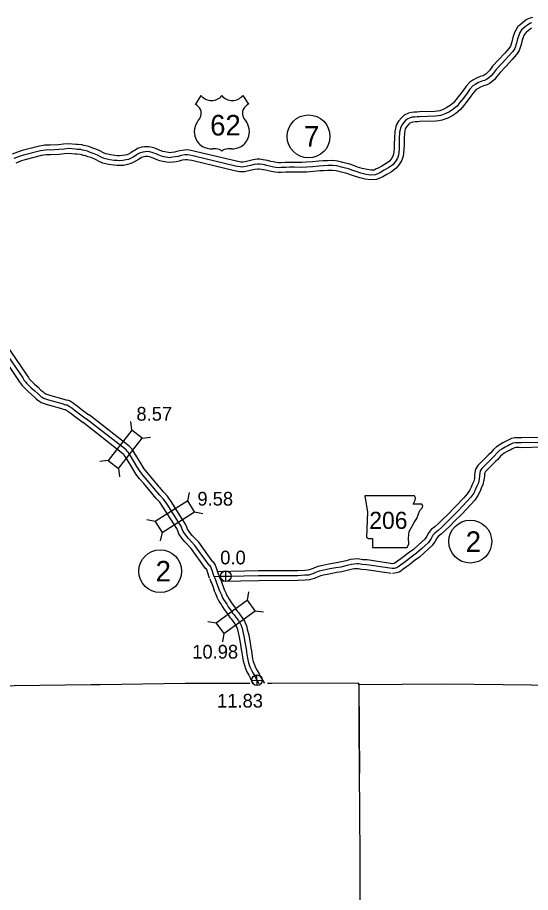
# Model space of a CAD drawing. Extents: x -83719 to 153526, y -11835 to 11446.
# Drawn here: x 12488 to 13015, y -1144 to -246 of the extents above; entities that cross this region are included whole.
import ezdxf

# ---------------------------------------------------------------- set-up
doc = ezdxf.new("R2010")
doc.units = 0
for name, color, linetype in [('Level 11', 7, 'Continuous'), ('Level 15', 7, 'Continuous'), ('Level 2', 7, 'Continuous'), ('Level 20', 7, 'Continuous'), ('Level 21', 7, 'Continuous'), ('Level 22', 7, 'Continuous'), ('Level 25', 7, 'Continuous'), ('Level 26', 7, 'Continuous'), ('Level 27', 7, 'Continuous'), ('Level 58', 7, 'Continuous'), ('Level 59', 7, 'Continuous')]:
    doc.layers.add(name, color=color, linetype=linetype)

msp = doc.modelspace()

# ---------------------------------------------------------------- linework, layer by layer
at = {"layer": 'Level 11'}
for points in [[(13027.32, -677.2), (13005.86, -677.67), (13003.77, -677.48), (13001.13, -677.49), (12998.76, -677.53), (12995.2, -678.21), (12991.12, -680.17), (12989.07, -681.29), (12986.56, -682.64), (12982.69, -684.9), (12979.9, -686.7), (12976.9, -689.42), (12974.03, -692.87), (12972.04, -694.74), (12964.97, -701.72), (12962.87, -703.88), (12960.93, -705.85), (12958.35, -709.65), (12957.8, -713.12), (12957.49, -715.76), (12957.18, -719.22), (12956.53, -722.12), (12955.05, -725.27), (12953.9, -728.23), (12952.28, -731.71), (12949.74, -735.17), (12946.25, -739.07), (12936.99, -748.88), (12929.53, -756.43), (12925.65, -760.31), (12920.35, -765.49), (12916.62, -768.76), (12912.99, -771.78), (12910.49, -774.68), (12908.42, -778.42), (12906.21, -781.61), (12903.02, -784.64), (12899.46, -787.85), (12894.7, -792.09), (12889.37, -795.94), (12884.46, -799.86), (12881.81, -801.84), (12878.41, -804.09), (12875.63, -806.24), (12874.66, -806.55), (12874.1, -806.67), (12872.38, -806.79)], [(13026.51, -687.22), (13005.51, -687.68), (13003.33, -687.48), (13001.23, -687.49), (12999.79, -687.51), (12998.36, -687.79), (12995.69, -689.07), (12993.83, -690.09), (12991.45, -691.36), (12987.92, -693.43), (12986.01, -694.65), (12984.14, -696.35), (12981.33, -699.74), (12978.98, -701.95), (12972.07, -708.75), (12970.03, -710.87), (12968.69, -712.22), (12967.88, -713.42), (12967.71, -714.49), (12967.44, -716.8), (12967.08, -720.77), (12966.05, -725.37), (12964.25, -729.21), (12963.1, -732.16), (12960.92, -736.83), (12957.52, -741.47), (12953.61, -745.84), (12944.18, -755.83), (12936.62, -763.49), (12932.68, -767.42), (12927.15, -772.83), (12923.11, -776.37), (12920.03, -778.94), (12918.73, -780.43), (12916.92, -783.7), (12913.85, -788.15), (12909.81, -791.98), (12906.14, -795.3), (12900.97, -799.9), (12895.42, -803.91), (12890.58, -807.77), (12887.56, -810.02), (12884.23, -812.23), (12881.58, -814.28), (12880.01, -815.41), (12878.58, -815.8), (12877.27, -816.22), (12875.5, -816.61), (12873.02, -816.77)], [(12873.5, -806.84), (12871.22, -806.47), (12847.13, -802.93), (12842.65, -802.75), (12839.24, -802.06), (12837.02, -801.91), (12833.26, -802.13), (12830.14, -802.57), (12825.4, -803.75), (12819.13, -805.33), (12813.96, -806.07), (12807.75, -807.2), (12801.62, -808.47), (12796.35, -809.75), (12792.17, -811.34), (12790.55, -812.06), (12789.6, -812.46), (12787.41, -813.11), (12786.02, -813.55), (12783, -813.66), (12775.71, -814.11), (12735.5, -814.24), (12693.16, -815.06)], [(12871.9, -816.71), (12869.7, -816.36), (12846.2, -812.91), (12841.45, -812.71), (12837.9, -811.99), (12836.97, -811.93), (12834.26, -812.09), (12832.05, -812.4), (12827.82, -813.45), (12821.06, -815.16), (12815.57, -815.94), (12809.66, -817.02), (12803.82, -818.23), (12799.32, -819.32), (12796, -820.59), (12794.5, -821.25), (12792.94, -821.9), (12790.35, -822.67), (12787.75, -823.5), (12783.49, -823.65), (12776.04, -824.11), (12735.61, -824.24), (12698.61, -824.96)]]:
    msp.add_lwpolyline(points, dxfattribs=at)
at = {"layer": 'Level 15'}
for points in [[(13016.84, -245.86), (13014.36, -246.54), (13012.58, -247.29), (13010.53, -248.4), (13008.7, -249.74), (13006.59, -251.23), (13003.79, -253.59), (13001.82, -255.27), (12999.67, -258.91), (12998.41, -261.36), (12996.78, -266.4), (12995.68, -270.76), (12994.19, -275.4), (12992.64, -277.84), (12988.57, -282.33), (12982.03, -289.3), (12975.89, -295.97), (12972.64, -300.26), (12970.76, -302.43), (12969.05, -304.02), (12967.3, -305.2), (12965.85, -305.92), (12963.22, -306.59), (12959.23, -308.26), (12955.48, -310.31), (12952.41, -312.2), (12948.74, -316.28), (12945.62, -320.75), (12942.01, -325.57), (12938.16, -330.27), (12935.76, -333.44), (12934.11, -334.83), (12932.23, -336.18), (12929.08, -338.4), (12925.87, -339.97), (12922.68, -341.22), (12921.68, -341.54), (12919.31, -341.97), (12916.75, -342.31), (12900.75, -342.81), (12898.23, -342.93), (12895.51, -343.18), (12892.58, -343.42), (12889.5, -344.04), (12885.25, -346.09), (12882.59, -348.55), (12879.37, -352.43), (12876.87, -356.5), (12875.4, -362.84), (12875.13, -369.86), (12874.99, -375.47), (12874.86, -380.86), (12874.21, -386.07), (12873.58, -388.11), (12871.6, -391.3), (12869.97, -393.47), (12866.72, -395.79), (12862.26, -398.37), (12858.54, -400.44), (12856.51, -401.4), (12854.2, -402.48), (12851.19, -402.67), (12847.08, -402.09), (12842.07, -400.87), (12837.28, -399.4), (12834.19, -398.31), (12829.21, -396.62), (12824.76, -395.48), (12822.11, -394.65), (12816.93, -393.38), (12812.01, -392.81), (12806.4, -392.98), (12801.88, -393.19), (12797.56, -393.4), (12791, -394.19), (12784.63, -394.59), (12779.89, -394.77)], [(13015.9, -256.86), (13014.55, -257.85), (13012.71, -259.15), (13010.25, -261.22), (13009.58, -261.79), (13008.43, -263.74), (13007.68, -265.21), (13006.4, -269.16), (13005.3, -273.51), (13003.31, -279.67), (13000.63, -283.91), (12995.92, -289.11), (12989.35, -296.11), (12983.57, -302.39), (12980.42, -306.55), (12977.97, -309.39), (12975.28, -311.88), (12972.34, -313.86), (12969.36, -315.34), (12966.41, -316.1), (12963.57, -317.29), (12960.5, -318.96), (12958.88, -319.96), (12956.59, -322.51), (12953.72, -326.62), (12949.88, -331.74), (12946.02, -336.45), (12943.06, -340.37), (12940.24, -342.73), (12938.03, -344.32), (12934.19, -347.03), (12929.91, -349.12), (12926.01, -350.66), (12924.09, -351.26), (12920.87, -351.85), (12917.56, -352.29), (12901.13, -352.81), (12898.92, -352.91), (12896.37, -353.14), (12893.97, -353.34), (12892.72, -353.59), (12890.94, -354.44), (12889.86, -355.45), (12887.52, -358.27), (12886.25, -360.34), (12885.36, -364.18), (12885.12, -370.18), (12884.98, -375.72), (12884.84, -381.61), (12884.02, -388.17), (12882.76, -392.3), (12879.86, -396.94), (12877.05, -400.71), (12872.13, -404.21), (12867.2, -407.06), (12863.12, -409.33), (12860.77, -410.44), (12856.72, -412.34), (12850.8, -412.71), (12845.2, -411.92), (12839.42, -410.52), (12834.14, -408.9), (12830.92, -407.76), (12826.36, -406.21), (12822.02, -405.1), (12819.43, -404.29), (12815.16, -403.24), (12811.58, -402.83), (12806.78, -402.97), (12802.36, -403.18), (12798.4, -403.38), (12791.91, -404.15), (12785.14, -404.58), (12780.27, -404.76)], [(12554.03, -376.62), (12549.55, -376.34), (12548.16, -376.21), (12540.24, -375.47), (12535.28, -375.99), (12529.99, -376.55), (12521.57, -376.94), (12517.66, -376.91), (12516.15, -377.13), (12510.76, -377.83), (12492.88, -382.55), (12488.02, -383.99), (12482.43, -386.04)], [(12780.13, -394.77), (12772.55, -394.69), (12767.45, -394.71), (12763.33, -394.82), (12758.61, -395.07), (12756.11, -395.08), (12753.91, -394.9), (12750.57, -394.23), (12748.1, -393.7), (12744.9, -392.85), (12742.49, -392.36), (12740.32, -391.93), (12737.02, -391.43), (12734.14, -391.48), (12730.06, -392.05), (12726.05, -392.9), (12723.16, -393.6), (12721.92, -393.92), (12719.55, -394.34), (12718.51, -394.47), (12717.45, -394.39), (12712.96, -393.48), (12671.96, -383.65), (12669.17, -383.06), (12666.1, -382.38), (12663.11, -381.89), (12659.41, -381.96), (12654.84, -382.74), (12651.78, -383.61), (12649.2, -384.12), (12646.6, -384.48), (12644.33, -384.78), (12643.05, -384.61), (12639.16, -383.93), (12637.34, -383.49), (12634.4, -382.32), (12632.21, -381.31), (12629.82, -380.49), (12627.96, -379.79), (12626.21, -379.25), (12622.85, -378.62), (12618.58, -378.69), (12615.56, -379.14), (12611.42, -380.45), (12608.86, -381.96), (12606.86, -383.17), (12604.29, -384.81), (12601.84, -386.05), (12600.21, -386.81), (12598.72, -387.16), (12595.67, -387.74), (12592.85, -387.9), (12590.63, -387.86), (12588, -387.6), (12583.64, -387.03), (12580.92, -386.35), (12578.7, -385.78), (12576.18, -384.77), (12572.47, -382.69), (12568.53, -381.04), (12566.46, -380.32), (12563.7, -379.38), (12561.22, -378.48), (12558.07, -377.69), (12556.13, -377.24), (12554.03, -376.62)], [(12552.28, -386.53), (12548.79, -386.31), (12547.24, -386.17), (12540.29, -385.52), (12536.32, -385.94), (12530.74, -386.53), (12521.76, -386.94), (12518.33, -386.91), (12517.51, -387.03), (12512.69, -387.67), (12495.57, -392.18), (12491.16, -393.48), (12486.21, -395.31)], [(12780.03, -404.77), (12772.52, -404.69), (12767.6, -404.71), (12763.72, -404.81), (12758.9, -405.06), (12755.73, -405.08), (12752.51, -404.82), (12748.54, -404.02), (12745.78, -403.43), (12742.61, -402.59), (12740.53, -402.16), (12738.62, -401.79), (12736.36, -401.45), (12734.91, -401.47), (12731.79, -401.9), (12728.28, -402.65), (12725.59, -403.3), (12724.04, -403.7), (12721.01, -404.24), (12718.72, -404.51), (12716.1, -404.32), (12710.81, -403.25), (12669.75, -393.41), (12667.05, -392.83), (12664.22, -392.21), (12662.38, -391.91), (12660.34, -391.94), (12657.06, -392.5), (12654.13, -393.34), (12650.86, -393.99), (12647.93, -394.39), (12644.34, -394.86), (12641.54, -394.5), (12637.12, -393.72), (12634.31, -393.04), (12630.46, -391.52), (12628.48, -390.6), (12626.44, -389.9), (12624.74, -389.26), (12623.81, -388.98), (12622, -388.63), (12619.4, -388.68), (12617.82, -388.91), (12615.52, -389.64), (12613.99, -390.54), (12612.15, -391.66), (12609.24, -393.52), (12606.2, -395.05), (12603.52, -396.3), (12600.82, -396.94), (12596.89, -397.69), (12593.03, -397.91), (12590.04, -397.85), (12586.86, -397.54), (12581.78, -396.87), (12578.47, -396.05), (12575.59, -395.3), (12571.86, -393.82), (12568.08, -391.69), (12564.96, -390.39), (12563.2, -389.77), (12560.38, -388.81), (12558.29, -388.05), (12555.74, -387.41), (12553.6, -386.92), (12552.28, -386.53)], [(12474.91, -580.1), (12497.52, -613.17), (12498.51, -614.68), (12499.14, -615.64), (12500.06, -616.88), (12501.27, -618.13), (12505.63, -622.39), (12509.14, -625.56), (12512.14, -628.4), (12513.98, -630), (12514.93, -630.9), (12516.04, -631.57), (12517.07, -632.29), (12521.36, -633.83), (12536.69, -638), (12537.78, -638.47), (12538.47, -638.6), (12540, -638.95), (12542.08, -639.68), (12544.3, -641.04), (12546.9, -642.85), (12549.17, -644.74), (12554.83, -648.99), (12561.42, -653.89)], [(12466.63, -585.71), (12489.21, -618.75), (12490.16, -620.18), (12490.93, -621.35), (12492.42, -623.38), (12494.2, -625.2), (12498.78, -629.67), (12502.35, -632.9), (12505.42, -635.8), (12507.25, -637.4), (12508.84, -638.9), (12510.59, -639.96), (12512.44, -641.25), (12518.35, -643.37), (12533.36, -647.46), (12534.88, -648.12), (12536.46, -648.4), (12537.2, -648.57), (12537.78, -648.77), (12538.83, -649.42), (12540.83, -650.81), (12542.97, -652.58), (12548.85, -657), (12555.46, -661.91)], [(12694.7, -818.53), (12692.66, -812.43), (12692.14, -810.3), (12690.99, -807.64), (12689.7, -805.71), (12688.68, -804.79), (12674.07, -784.74), (12667.49, -777.71), (12664.86, -774.61), (12662.72, -771.39), (12661.87, -769.35), (12660.54, -766.02), (12657.47, -761.41), (12645.76, -743.04), (12641.91, -737.36), (12637.98, -733.12), (12631.84, -725.9), (12625.41, -718.07), (12621.02, -713.05), (12617.97, -709.32), (12614.96, -704.26), (12607.89, -692.43), (12606.79, -690.92), (12605.76, -689.31), (12604.38, -687.69), (12602.69, -686.14), (12561.52, -653.96)], [(12685.22, -821.71), (12683.04, -815.2), (12682.63, -813.48), (12682.18, -812.44), (12682.09, -812.32), (12681.22, -811.53), (12666.35, -791.13), (12660.02, -784.36), (12656.85, -780.63), (12653.85, -776.12), (12652.61, -773.13), (12651.64, -770.69), (12649.09, -766.86), (12637.4, -748.53), (12634.06, -743.6), (12630.5, -739.76), (12624.17, -732.31), (12617.78, -724.54), (12613.38, -719.51), (12609.75, -715.08), (12606.37, -709.37), (12599.54, -697.95), (12598.53, -696.56), (12597.7, -695.27), (12597.17, -694.65), (12596.22, -693.78), (12555.36, -661.84)], [(12685.29, -821.9), (12685.9, -823.51), (12686.64, -825.32), (12687.46, -827.24), (12688.82, -830.76), (12690.03, -834.8), (12691.25, -837.51), (12692.84, -840.97), (12694.19, -844.01), (12695.44, -846.14), (12697.03, -848.65), (12698.61, -851.16), (12700.31, -853.86), (12702.66, -856.94), (12704.91, -860.32), (12706.2, -861.97), (12707.38, -863.46), (12709.14, -865.86), (12711.06, -868.45), (12712.18, -870.52), (12713.19, -872.45), (12713.82, -873.92), (12714.14, -875.94), (12715.66, -882.26), (12716.97, -889.8), (12717.82, -894.96), (12718.32, -897.84), (12718.67, -900.83), (12719.67, -906.67), (12720.63, -910.11), (12722.08, -914.35), (12723.58, -917.78), (12725.46, -921.15), (12727.27, -924.55), (12729.15, -928.34), (12729.95, -929.81)], [(12694.63, -818.34), (12695.21, -819.85), (12695.87, -821.48), (12696.72, -823.47), (12698.29, -827.51), (12699.42, -831.3), (12700.35, -833.36), (12701.95, -836.85), (12703.1, -839.44), (12703.98, -840.94), (12705.49, -843.32), (12707.07, -845.83), (12708.52, -848.14), (12710.81, -851.13), (12713.02, -854.47), (12714.05, -855.78), (12715.33, -857.39), (12717.19, -859.93), (12719.51, -863.07), (12721.01, -865.82), (12722.22, -868.13), (12723.24, -870.5), (12723.6, -871.71), (12723.96, -874), (12725.46, -880.24), (12726.82, -888.13), (12727.68, -893.29), (12728.22, -896.4), (12728.57, -899.4), (12729.44, -904.48), (12730.18, -907.14), (12731.4, -910.73), (12732.54, -913.32), (12734.24, -916.36), (12736.16, -919.98), (12738.02, -923.73), (12739.47, -926.39), (12741.18, -929.04), (12741.46, -929.58)]]:
    msp.add_lwpolyline(points, dxfattribs=at)
at = {"layer": 'Level 2'}
for points in [[(12563.68, -931.19), (12484.73, -932.05), (12396.27, -933.3), (12310.31, -935.55), (12222.39, -933.54), (12138.32, -920.94), (12049.66, -921.79), (11956.84, -923.15), (11956.01, -923.31)], [(12726.71, -929.79), (12660.23, -929.63), (12573.03, -931.26), (12563.68, -931.19)], [(13047.62, -931.94), (13015.88, -931.52), (12927.59, -930.54), (12838.53, -931.1), (12838.54, -929.5), (12749.04, -929.84), (12744.6, -929.83)], [(13047.62, -931.94), (13015.88, -931.52), (12927.59, -930.54), (12838.53, -931.1), (12838.54, -929.5), (12800.68, -929.64)], [(12838.53, -931.1), (12838.68, -974.43), (12838.87, -1019.05), (12839.33, -1063.14), (12839.5, -1106.96), (12839.72, -1157)], [(12838.54, -930), (12839.3, -1021.98)]]:
    msp.add_lwpolyline(points, dxfattribs=at)
at = {"layer": 'Level 20'}
for p, q in [((12605.56, -669.6), (12604.49, -660.87)), ((12615.96, -677.73), (12624.7, -676.66)), ((12581.18, -700.8), (12572.44, -701.87)), ((12591.58, -708.93), (12592.65, -717.67)), ((12662.8, -742.24), (12664.7, -733.64)), ((12669.89, -753.37), (12678.49, -755.27)), ((12629.41, -763.53), (12620.82, -761.62)), ((12636.5, -774.66), (12634.6, -783.25)), ((12724.13, -844.36), (12725.47, -835.67)), ((12731.94, -855.01), (12740.63, -856.35)), ((12692.2, -867.78), (12683.5, -866.44)), ((12700, -878.42), (12698.66, -887.12))]:
    msp.add_line(p, q, dxfattribs=at)
for points in [[(12605.56, -669.6), (12581.18, -700.8), (12591.58, -708.93), (12615.96, -677.73)], [(12662.8, -742.24), (12629.41, -763.53), (12636.5, -774.66), (12669.89, -753.37)], [(12700, -878.42), (12731.94, -855.01), (12724.13, -844.36), (12692.2, -867.78)]]:
    msp.add_lwpolyline(points, close=True, dxfattribs=at)
at = {"layer": 'Level 21'}
msp.add_lwpolyline([(12844.85, -737.07), (12847.39, -753.99), (12846.26, -779.65), (12848.52, -781.06), (12852.75, -781.06), (12852.75, -790.08), (12888.27, -790.08), (12889.97, -786.42), (12889.4, -780.5), (12890.25, -773.73), (12893.35, -768.37), (12895.32, -764.42), (12898.14, -760.19), (12899.84, -755.68), (12901.25, -752.02), (12903.78, -748.92), (12904.35, -746.94), (12903.22, -745.53), (12894.48, -745.53), (12896.45, -741.58), (12896.73, -739.05), (12895.56, -737.1)], close=True, dxfattribs=at)
at = {"layer": 'Level 22'}
for p, q in [((12676.44, -326.06), (12670.67, -334.98)), ((12719.34, -326.06), (12725.11, -334.98))]:
    msp.add_line(p, q, dxfattribs=at)
for centre, radius, start, end in [((12687.19, -317.02), 14.04, 220.07504, 319.67012), ((12708.59, -317.02), 14.04, 220.32988, 319.92496), ((12663.13, -347.94), 14.99, 30.7809, 59.98827), ((12666.43, -343.98), 10.28, 328.81046, 21.21077), ((12729.35, -343.98), 10.28, 158.78923, 211.18954), ((12732.65, -347.94), 14.99, 120.01173, 149.2191), ((12693.3, -365.05), 23.97, 138.95648, 162.69135), ((12702.48, -365.05), 23.97, 17.30865, 41.04352), ((12685.39, -363.08), 15.84, 160.95764, 197.38186), ((12710.39, -363.08), 15.84, 342.61814, 19.04236), ((12687.97, -363.04), 18.33, 195.10743, 237.13119), ((12707.81, -363.04), 18.33, 302.86881, 344.89257), ((12688.31, -357.26), 23.53, 244.07708, 269.57785), ((12688.85, -423.9), 43.11, 81.19416, 90.95387), ((12694.24, -385.25), 4.13, 28.03422, 72.98637), ((12701.54, -385.25), 4.13, 107.01363, 151.96578), ((12706.93, -423.9), 43.11, 89.04613, 98.80584), ((12707.47, -357.26), 23.53, 270.42215, 295.92292)]:
    msp.add_arc(centre, radius, start, end, dxfattribs=at)
at = {"layer": 'Level 26'}
for p, q in [((12702.11, -825), (12701.86, -814.15)), ((12696.56, -819.7), (12707.41, -819.45)), ((12734.05, -931.85), (12733.8, -921)), ((12728.5, -926.55), (12739.35, -926.3))]:
    msp.add_line(p, q, dxfattribs=at)
for centre in [(12701.98, -819.58), (12733.92, -926.42)]:
    msp.add_circle(centre, 5.43, dxfattribs=at)
at = {"layer": 'Level 27'}
for centre in [(12786.94, -367.93), (12953.04, -784.12), (12634.59, -814.47)]:
    msp.add_circle(centre, 22, dxfattribs=at)
at = {"layer": 'Level 59'}
for points in [[(13015.99, -251.28), (13014.73, -251.8), (13013.21, -252.63), (13011.63, -253.79), (13009.65, -255.19), (13007.02, -257.41), (13005.7, -258.53), (13004.05, -261.33), (13003.05, -263.28), (13001.59, -267.78), (13000.49, -272.13), (12998.75, -277.53), (12996.64, -280.87), (12992.25, -285.72), (12985.69, -292.71), (12979.73, -299.18), (12976.53, -303.41), (12974.37, -305.91), (12972.17, -307.95), (12969.82, -309.53), (12967.6, -310.63), (12964.81, -311.35), (12961.4, -312.77), (12957.99, -314.63), (12955.65, -316.08), (12952.67, -319.4), (12949.67, -323.69), (12945.95, -328.65), (12942.09, -333.36), (12939.41, -336.91), (12937.17, -338.78), (12935.13, -340.25), (12931.63, -342.71), (12927.89, -344.54), (12924.34, -345.94), (12922.88, -346.4), (12920.09, -346.91), (12917.16, -347.3), (12900.94, -347.81), (12898.57, -347.92), (12895.94, -348.16), (12893.27, -348.38), (12891.11, -348.81), (12888.1, -350.27), (12886.22, -352), (12883.44, -355.35), (12881.56, -358.42), (12880.38, -363.51), (12880.12, -370.02), (12879.99, -375.59), (12879.85, -381.24), (12879.12, -387.12), (12878.17, -390.21), (12875.73, -394.12), (12873.51, -397.09), (12869.42, -400), (12864.73, -402.71), (12860.83, -404.88), (12858.64, -405.92), (12855.46, -407.41), (12850.99, -407.69), (12846.14, -407), (12840.74, -405.7), (12835.71, -404.15), (12832.55, -403.03), (12827.78, -401.41), (12823.39, -400.29), (12820.77, -399.47), (12816.04, -398.31), (12811.8, -397.82), (12806.59, -397.98), (12802.12, -398.19), (12797.98, -398.39), (12791.45, -399.17), (12784.88, -399.58), (12780.08, -399.77)], [(12553.15, -381.58), (12549.17, -381.33), (12547.7, -381.19), (12540.27, -380.5), (12535.8, -380.97), (12530.36, -381.54), (12521.66, -381.94), (12517.99, -381.91), (12516.83, -382.08), (12511.73, -382.75), (12494.22, -387.36), (12489.59, -388.74), (12484.32, -390.67)], [(12780.08, -399.77), (12772.53, -399.69), (12767.53, -399.71), (12763.52, -399.82), (12758.75, -400.07), (12755.92, -400.08), (12753.21, -399.86), (12749.56, -399.12), (12746.94, -398.57), (12743.76, -397.72), (12741.51, -397.26), (12739.47, -396.86), (12736.69, -396.44), (12734.52, -396.48), (12730.92, -396.97), (12727.16, -397.77), (12724.37, -398.45), (12722.98, -398.81), (12720.28, -399.29), (12718.61, -399.49), (12716.78, -399.35), (12711.88, -398.37), (12670.85, -388.53), (12668.11, -387.94), (12665.16, -387.29), (12662.75, -386.9), (12659.88, -386.95), (12655.95, -387.62), (12652.96, -388.47), (12650.03, -389.06), (12647.27, -389.44), (12644.33, -389.82), (12642.29, -389.56), (12638.14, -388.83), (12635.83, -388.27), (12632.43, -386.92), (12630.35, -385.96), (12628.13, -385.19), (12626.35, -384.52), (12625.01, -384.11), (12622.43, -383.62), (12618.99, -383.68), (12616.69, -384.02), (12613.47, -385.05), (12611.42, -386.25), (12609.51, -387.42), (12606.77, -389.17), (12604.02, -390.55), (12601.87, -391.55), (12599.77, -392.05), (12596.28, -392.72), (12592.94, -392.91), (12590.34, -392.85), (12587.43, -392.57), (12582.71, -391.95), (12579.69, -391.2), (12577.14, -390.54), (12574.02, -389.29), (12570.27, -387.19), (12566.74, -385.72), (12564.83, -385.05), (12562.04, -384.1), (12559.76, -383.27), (12556.91, -382.55), (12554.86, -382.08), (12553.15, -381.58)], [(12470.77, -582.91), (12493.37, -615.96), (12494.33, -617.43), (12495.03, -618.5), (12496.24, -620.13), (12497.74, -621.66), (12502.21, -626.03), (12505.74, -629.23), (12508.78, -632.1), (12510.62, -633.7), (12511.88, -634.9), (12513.32, -635.77), (12514.75, -636.77), (12519.85, -638.6), (12535.03, -642.73), (12536.33, -643.3), (12537.46, -643.5), (12538.6, -643.76), (12539.93, -644.23), (12541.57, -645.23), (12543.87, -646.83), (12546.07, -648.66), (12551.84, -653), (12558.44, -657.9)], [(12689.96, -820.12), (12687.85, -813.82), (12687.38, -811.89), (12686.58, -810.04), (12685.9, -809.01), (12684.95, -808.16), (12670.21, -787.93), (12663.75, -781.04), (12660.85, -777.62), (12658.28, -773.76), (12657.24, -771.24), (12656.09, -768.36), (12653.28, -764.13), (12641.58, -745.79), (12637.98, -740.48), (12634.24, -736.44), (12628, -729.1), (12621.59, -721.31), (12617.2, -716.28), (12613.86, -712.2), (12610.66, -706.82), (12603.72, -695.19), (12602.66, -693.74), (12601.73, -692.29), (12600.78, -691.17), (12599.45, -689.96), (12558.44, -657.9)], [(13026.91, -682.21), (13005.69, -682.68), (13003.55, -682.48), (13001.18, -682.49), (12999.28, -682.52), (12996.78, -683), (12993.4, -684.62), (12991.45, -685.69), (12989, -687), (12985.3, -689.17), (12982.96, -690.67), (12980.52, -692.89), (12977.68, -696.3), (12975.51, -698.34), (12968.52, -705.24), (12966.45, -707.37), (12964.81, -709.04), (12963.12, -711.53), (12962.76, -713.81), (12962.47, -716.28), (12962.13, -719.99), (12961.29, -723.74), (12959.65, -727.24), (12958.5, -730.2), (12956.6, -734.27), (12953.63, -738.32), (12949.93, -742.46), (12940.58, -752.36), (12933.07, -759.96), (12929.16, -763.86), (12923.75, -769.16), (12919.87, -772.56), (12916.51, -775.36), (12914.61, -777.56), (12912.67, -781.06), (12910.03, -784.88), (12906.42, -788.31), (12902.8, -791.57), (12897.84, -796), (12892.39, -799.93), (12887.52, -803.81), (12884.69, -805.93), (12881.32, -808.16), (12878.58, -810.27), (12877.83, -810.82), (12877.16, -811), (12875.97, -811.39), (12874.8, -811.64), (12872.7, -811.78)], [(12872.7, -811.78), (12870.46, -811.41), (12846.66, -807.92), (12842.05, -807.73), (12838.57, -807.02), (12837, -806.92), (12833.76, -807.11), (12831.1, -807.49), (12826.61, -808.6), (12820.09, -810.25), (12814.77, -811), (12808.71, -812.11), (12802.72, -813.35), (12797.83, -814.53), (12794.09, -815.96), (12792.53, -816.66), (12791.27, -817.18), (12788.88, -817.89), (12786.88, -818.52), (12783.25, -818.65), (12775.88, -819.11), (12735.55, -819.24), (12689.96, -820.12)], [(12689.96, -820.12), (12690.56, -821.68), (12691.25, -823.4), (12692.09, -825.36), (12693.56, -829.13), (12694.73, -833.05), (12695.8, -835.44), (12697.4, -838.91), (12698.65, -841.73), (12699.71, -843.54), (12701.26, -845.98), (12702.84, -848.49), (12704.42, -851), (12706.74, -854.03), (12708.97, -857.4), (12710.13, -858.88), (12711.36, -860.42), (12713.17, -862.89), (12715.29, -865.76), (12716.6, -868.17), (12717.7, -870.29), (12718.54, -872.21), (12718.71, -872.81), (12719.05, -874.97), (12720.56, -881.25), (12721.89, -888.97), (12722.75, -894.12), (12723.27, -897.12), (12723.62, -900.12), (12724.55, -905.57), (12725.4, -908.63), (12726.74, -912.54), (12728.06, -915.55), (12729.85, -918.76), (12731.72, -922.26), (12733.58, -926.03), (12735.17, -928.94), (12735.8, -929.92)]]:
    msp.add_lwpolyline(points, dxfattribs=at)

# ---------------------------------------------------------------- texts
at = {"layer": 'Level 21'}
msp.add_text('206', height=17.6, dxfattribs=at).set_placement((12849.25, -771.05))
at = {"layer": 'Level 22'}
msp.add_text('62', height=21.12, dxfattribs=at).set_placement((12685.87, -367))
at = {"layer": 'Level 25'}
for s, p in [('0.0', (12696.22, -807.45)), ('11.83', (12692.97, -954.52))]:
    msp.add_text(s, height=14.08, dxfattribs=at).set_placement(p)
at = {"layer": 'Level 27'}
for s, p in [('7', (12782.22, -378.49)), ('2', (12948.31, -794.68)), ('2', (12629.86, -825.03))]:
    msp.add_text(s, height=21.12, dxfattribs=at).set_placement(p)
at = {"layer": 'Level 58'}
for s, p in [('8.57', (12610.15, -659.89)), ('9.58', (12672.76, -747.09)), ('10.98', (12667.47, -904.24))]:
    msp.add_text(s, height=14.08, dxfattribs=at).set_placement(p)

doc.saveas('drawing.dxf')
